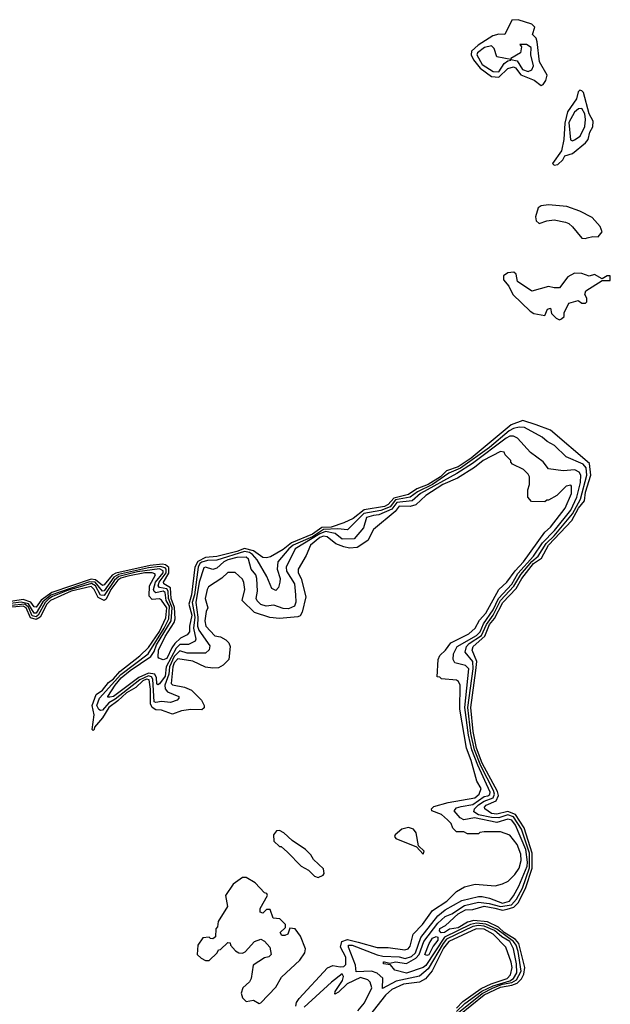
# Model space of a CAD drawing. Extents: x 2737310 to 2869991, y 870230 to 1012730.
# Tile 366 of 479: x 2801496 to 2804700, y 962655 to 967995. Entities that reach past the tile are written whole.
import ezdxf

# ---------------------------------------------------------------- set-up
doc = ezdxf.new("R2010")
doc.units = 0

msp = doc.modelspace()

# ---------------------------------------------------------------- linework, layer by layer
at = {"layer": '0CON02XD'}
for points in [[(2804325, 967637.5), (2804335, 967643.3), (2804350, 967665), (2804357.5, 967695), (2804315.8, 967765.8), (2804303.8, 967875), (2804297.5, 967895), (2804277.5, 967915), (2804290, 967955), (2804275, 967970), (2804200, 967995), (2804165, 967993.3), (2804127.5, 967915), (2804095, 967916.7), (2804062.3, 967907.7), (2803983.6, 967856.4), (2803948, 967825), (2803945.6, 967805), (2803957.6, 967777.6), (2803995, 967732.9), (2804055, 967687.1), (2804095, 967683.1), (2804145, 967730.8), (2804175, 967738.6), (2804185, 967733.8), (2804215, 967695.8), (2804287.5, 967667.5), (2804325, 967637.5)], [(2804095, 967712.5), (2804125, 967757.5), (2804145, 967772.5), (2804160, 967775), (2804160, 967780), (2804083.9, 967793.9), (2804069.5, 967839.5), (2804055, 967853.3), (2804017.5, 967845), (2803980, 967815), (2803976.7, 967805), (2804005, 967752.5), (2804065, 967714), (2804095, 967712.5)], [(2804255, 967714.2), (2804275, 967723.3), (2804283.8, 967745), (2804268.8, 967805), (2804271.2, 967845), (2804245, 967861.2), (2804210, 967860), (2804217.5, 967847.5), (2804212.5, 967815), (2804160, 967785), (2804160, 967780), (2804195, 967771.2), (2804224.5, 967724.5), (2804255, 967714.2)], [(2804395, 967206.7), (2804415, 967210), (2804443.3, 967235), (2804453.6, 967256.4), (2804495, 967270), (2804565, 967326.7), (2804580, 967345), (2804588.8, 967385), (2804605.6, 967414.4), (2804607.1, 967445), (2804585.6, 967485), (2804555, 967600), (2804545, 967610), (2804535, 967612.5), (2804526.4, 967603.6), (2804517.5, 967565), (2804468, 967495), (2804453, 967433), (2804448.6, 967345), (2804436.1, 967283.9), (2804386.7, 967215), (2804395, 967206.7)], [(2804495, 967337.5), (2804505, 967343.3), (2804535.8, 967364.2), (2804562.5, 967415), (2804565.9, 967454.1), (2804561.4, 967485), (2804545, 967513.3), (2804528.3, 967511.7), (2804505, 967494), (2804475, 967437.5), (2804483.6, 967343.6), (2804495, 967337.5)], [(2804565, 966807.5), (2804575, 966812.5), (2804605, 966820), (2804635, 966817.5), (2804656.2, 966845), (2804645, 966873.8), (2804602, 966922), (2804535, 966955.8), (2804465, 966982), (2804365, 966991.4), (2804324.4, 966985.6), (2804308.8, 966975), (2804294, 966925), (2804297.5, 966905), (2804315, 966890), (2804355, 966903.8), (2804395, 966909.2), (2804456.4, 966896.4), (2804475, 966890), (2804495, 966872), (2804545, 966810), (2804565, 966807.5)], [(2804425, 966367.5), (2804435, 966372.5), (2804450, 966385), (2804450, 966405), (2804475, 966457.5), (2804525, 966472.5), (2804545, 966456.7), (2804565, 966456.7), (2804573.3, 966465), (2804572.5, 966485), (2804562.5, 966505), (2804567.5, 966525), (2804655, 966580), (2804700, 966580), (2804700, 966605), (2804683.8, 966606.2), (2804655, 966590), (2804615, 966612.5), (2804585, 966603.8), (2804545, 966618), (2804505, 966620), (2804468.8, 966601.2), (2804425, 966540), (2804395, 966540), (2804365, 966548.8), (2804275, 966523.3), (2804197.5, 966575), (2804190, 966615), (2804177.5, 966625), (2804145, 966622.5), (2804120, 966605), (2804120, 966585), (2804148.9, 966548.9), (2804172, 966505), (2804265, 966413.8), (2804285, 966401.2), (2804345, 966390), (2804360, 966425), (2804375, 966430), (2804381.7, 966401.7), (2804407, 966377), (2804425, 966367.5)], [(2803882.4, 962597.6), (2804015, 962706.1), (2804105, 962748), (2804165, 962758.5), (2804195, 962770.5), (2804217.4, 962792.6), (2804230.8, 962819.2), (2804235.6, 962855), (2804204.5, 962985), (2804186.6, 963006.6), (2804125, 963044.6), (2804094.1, 963074.1), (2804033.1, 963103.1), (2803960.3, 963109.7), (2803925, 963100), (2803875, 963070.6), (2803828, 963062), (2803800, 963045), (2803783, 963043), (2803773.3, 963053.3), (2803775, 963066.7), (2803806.7, 963083.3), (2803875, 963145.7), (2803915, 963167.1), (2803955, 963170), (2804015, 963186.5), (2804074.4, 963175.6), (2804115, 963166.4), (2804139.8, 963170.2), (2804177.4, 963182.6), (2804202.4, 963207.6), (2804242.1, 963287.9), (2804276, 963394), (2804276.2, 963475), (2804231.9, 963611.9), (2804185, 963684.4), (2804145, 963700.5), (2804085, 963687.1), (2804055, 963690), (2804020, 963715), (2804017.5, 963725), (2804026.7, 963735), (2804081.7, 963758.3), (2804093.2, 963786.8), (2804088.8, 963808.8), (2804005, 963962), (2803974.7, 964044.7), (2803955.5, 964135), (2803943.6, 964265), (2803970.4, 964465), (2803976.7, 964515), (2803950, 964575), (2803956.7, 964595), (2804019.1, 964650.9), (2804044.5, 964715), (2804072.7, 964747.3), (2804116.9, 964835), (2804189.5, 964910.5), (2804220.6, 964965), (2804283.5, 965045), (2804327.5, 965075), (2804364.5, 965145), (2804490.5, 965279.5), (2804526.7, 965345), (2804560.8, 965385), (2804565, 965432.5), (2804593.5, 965525), (2804587.7, 965587.7), (2804375, 965768.8), (2804297.8, 965797.8), (2804225, 965820.8), (2804163, 965797), (2803945, 965617.5), (2803875, 965570), (2803811.9, 965548.1), (2803778.9, 965515), (2803712.5, 965475), (2803650.2, 965449.8), (2803605, 965420.5), (2803525, 965400.9), (2803495.6, 965365), (2803476, 965355), (2803365, 965336.7), (2803305, 965290.6), (2803255, 965266), (2803186.5, 965243.5), (2803135, 965240.8), (2803085, 965204.6), (2802971.6, 965158.4), (2802925, 965122.2), (2802857.3, 965082.7), (2802835, 965076.2), (2802815, 965078.8), (2802764, 965114), (2802715, 965127.1), (2802675, 965110), (2802565, 965083.6), (2802505, 965079.1), (2802463.4, 965056.6), (2802447.1, 965025), (2802428.8, 964875), (2802413.1, 964825), (2802430, 964765), (2802417.1, 964705), (2802417.5, 964675), (2802405, 964658.8), (2802369.2, 964640.8), (2802338.7, 964611.3), (2802321.1, 964588.9), (2802295, 964531.2), (2802275, 964522.5), (2802251.7, 964531.7), (2802248.3, 964538.3), (2802250, 964575), (2802285, 964650), (2802333.8, 964726.2), (2802338.9, 964745), (2802336.9, 964806.9), (2802317.3, 964855), (2802314.6, 964914.6), (2802278.8, 964935), (2802275.8, 964945), (2802306, 964994), (2802304.7, 965024.7), (2802287.7, 965037.7), (2802271.2, 965041.2), (2802204.6, 965035.4), (2802017.2, 964992.8), (2801998.2, 964981.8), (2801955, 964929.2), (2801945, 964927.1), (2801907.4, 964957.4), (2801885, 964960.3), (2801671.2, 964888.8), (2801613.5, 964846.5), (2801585, 964808), (2801575, 964810), (2801556.6, 964836.6), (2801515, 964850), (2801355.7, 964824.3)], [(2803867.2, 962602.8), (2804005, 962713.4), (2804065, 962744.7), (2804115, 962763.6), (2804166.7, 962773.3), (2804191.5, 962788.5), (2804217.3, 962835), (2804199.4, 962940.6), (2804190, 962975), (2804175.6, 962995), (2804085, 963062.9), (2804025, 963089.3), (2803975, 963094.7), (2803942.5, 963087.5), (2803801.3, 963018.7), (2803698.6, 962865), (2803685, 962854.3), (2803595, 962824), (2803530.5, 962840.5), (2803508.3, 962868.3), (2803470, 962875), (2803470, 962885), (2803475, 962886), (2803505, 962877.5), (2803535, 962886), (2803595, 962876.9), (2803645, 962905.6), (2803663.1, 962925), (2803689.4, 962995), (2803765, 963095.8), (2803805, 963132), (2803840, 963145), (2803909.3, 963190.7), (2803985, 963208.6), (2804042.2, 963202.2), (2804105, 963184.6), (2804164, 963195), (2804191.5, 963225), (2804223.5, 963285), (2804262.3, 963395), (2804262.5, 963475), (2804218.8, 963605), (2804175, 963672.2), (2804145, 963682.7), (2804095, 963666.5), (2804055, 963668.2), (2803985, 963683.3), (2803959.5, 963699.5), (2803963.8, 963715), (2803985, 963736.9), (2804015, 963756.7), (2804064, 963775), (2804072.2, 963795), (2804067.1, 963815), (2803997.6, 963947.6), (2803964, 964035), (2803943, 964123), (2803926.9, 964265), (2803956.9, 964475), (2803954.3, 964515), (2803912, 964565), (2803920.6, 964595), (2803935, 964611.9), (2804000.5, 964655), (2804027.7, 964715), (2804064.6, 964765), (2804104.7, 964845.3), (2804177.5, 964922.5), (2804214.2, 964985.8), (2804274.3, 965055.7), (2804308.1, 965085), (2804352.5, 965155), (2804394.7, 965195.3), (2804495.3, 965314.7), (2804537.8, 965395), (2804573.1, 965525), (2804569.2, 965565), (2804553.3, 965585), (2804460, 965625), (2804396.4, 965686.4), (2804357, 965707), (2804330.7, 965730.7), (2804233.9, 965783.9), (2804205, 965785.7), (2804175, 965778.6), (2804150.8, 965765), (2804045.6, 965675), (2803887.8, 965562.2), (2803825, 965535.5), (2803736.1, 965473.9), (2803655, 965434.5), (2803615.3, 965404.7), (2803535, 965390.4), (2803506.8, 965353.2), (2803455, 965332.9), (2803362.4, 965317.6), (2803275, 965227.5), (2803223, 965233), (2803145, 965230.9), (2803085, 965191.2), (2802980, 965145), (2802955.7, 965125), (2802896.7, 965055), (2802893.8, 965015), (2802910, 964965), (2802907.5, 964945), (2802900, 964915), (2802885, 964900), (2802865, 964910)], [(2803865, 962615.4), (2803911, 962659), (2804003.9, 962726.1), (2804064.2, 962755.8), (2804155, 962782.5), (2804175.6, 962795), (2804192.9, 962825), (2804191.9, 962875), (2804174.2, 962955), (2804154.2, 962995), (2804111.2, 963021.2), (2804071.4, 963055), (2804015, 963079.3), (2803985, 963083.2), (2803955, 963076.9), (2803812.2, 963007.8), (2803793.1, 962985), (2803712.2, 962847.8), (2803665, 962807.5), (2803539.1, 962780.9), (2803465, 962740), (2803466.4, 962796.4), (2803435, 962823.3), (2803404.1, 962834.1), (2803321.7, 962831.7), (2803317.3, 962867.3), (2803280, 962965), (2803280, 962975), (2803300, 962975), (2803435, 962924), (2803465.9, 962915.9), (2803555, 962911.9), (2803587.3, 962902.7), (2803621.2, 962915), (2803642.5, 962935), (2803673, 963017), (2803764.4, 963135.6), (2803803.4, 963166.6), (2803895, 963218.8), (2803985, 963240), (2804005, 963238.8), (2804045, 963231.2), (2804115, 963203.1), (2804153.3, 963215), (2804175, 963243.3), (2804204, 963295), (2804248.5, 963405), (2804250, 963425), (2804241.5, 963495), (2804185, 963626.7), (2804165, 963653.8), (2804145, 963659.2), (2804085, 963640.8), (2803964.2, 963665.8), (2803905, 963656.2), (2803885, 963666.7), (2803853.3, 963705), (2803865, 963720), (2803891.4, 963728.6), (2803955, 963739.4), (2804015, 963781.4), (2804036.2, 963785), (2804046.4, 963793.6), (2804048.6, 963805), (2803981.3, 963951.3), (2803949.6, 964035), (2803930, 964115), (2803910.5, 964265), (2803933.3, 964475), (2803915, 964493.3), (2803857, 964507), (2803847.5, 964525), (2803850, 964555), (2803870, 964595), (2803973.8, 964655), (2803994.3, 964675), (2804011.7, 964718.3), (2804064.4, 964795), (2804093.3, 964856.7), (2804165, 964934.3), (2804198.9, 964991.1), (2804283.8, 965086.2), (2804332.5, 965157.5), (2804398.1, 965225), (2804485.6, 965335), (2804517.8, 965405), (2804538.1, 965485), (2804540, 965525), (2804531.7, 965541.7), (2804507, 965553), (2804445, 965547.5), (2804365, 965560), (2804335, 965597.5), (2804267, 965647), (2804197.5, 965725), (2804175, 965736.7), (2804155, 965736), (2804135, 965725.8), (2803952.4, 965587.6), (2803866.7, 965533.3), (2803670.8, 965425), (2803625, 965385.7), (2803542.9, 965377.1), (2803515, 965339.5), (2803445, 965309.2), (2803415, 965305.6), (2803377.5, 965295), (2803360.7, 965239.3), (2803310, 965180), (2803245, 965178), (2803207.9, 965207.9), (2803155, 965218.8), (2803125, 965206.8), (2802990, 965125), (2802941.2, 965025), (2802944.2, 965004.2), (2802986.2, 964935), (2802993.3, 964875), (2802993.6, 964836.4), (2802986.7, 964815), (2802955, 964800), (2802925, 964801.2), (2802875, 964820), (2802834, 964814), (2802805, 964823.3), (2802785, 964842.5), (2802780, 964855), (2802786.7, 964895), (2802783.3, 964965), (2802776.7, 964985), (2802751.2, 965015), (2802738.3, 965068.3), (2802725, 965080), (2802675, 965077.8), (2802625, 965065.6), (2802603.8, 965055), (2802565, 965020), (2802545, 965013.3), (2802505, 965026.7), (2802495, 965022.5), (2802470.6, 964945), (2802451.9, 964835), (2802462.5, 964755), (2802461.4, 964705), (2802468.8, 964685), (2802528.3, 964598.3), (2802525, 964577.5), (2802505, 964560), (2802405, 964560), (2802365, 964572), (2802335, 964540.6), (2802308.5, 964485), (2802306.2, 964445), (2802284.4, 964385), (2802285.7, 964365.7), (2802298.8, 964348.8), (2802360, 964325), (2802360, 964315), (2802350, 964305), (2802315, 964291.2), (2802265, 964297.5), (2802235, 964291.2), (2802226, 964296), (2802218, 964418), (2802211.2, 964431.2), (2802195, 964436.1), (2802148.9, 964415), (2802015, 964309.5), (2801980.7, 964289.3), (2801945, 964250.8), (2801935, 964248), (2801925, 964253.8), (2801915.7, 964275), (2801930, 964315), (2802045, 964443.6), (2802192.9, 964555), (2802279.3, 964695), (2802305.4, 964745), (2802309.2, 964815), (2802290.9, 964845), (2802285, 964888), (2802275, 964895.5), (2802235, 964887.5), (2802225, 964893.3), (2802221.4, 964905), (2802233.3, 964945), (2802274.4, 964995), (2802275, 965005.8), (2802255, 965016), (2802135, 965000.3), (2802034, 964976), (2802010, 964955), (2801955, 964871.9), (2801934.7, 964874.7), (2801907.9, 964925), (2801886.8, 964936.8), (2801755, 964898.6), (2801675, 964866.9), (2801655, 964853.2), (2801635, 964834.5), (2801596.2, 964765), (2801585, 964756.4), (2801565, 964762.2), (2801545, 964808.9), (2801524.3, 964824.3), (2801375, 964809.8)], [(2802994, 962645), (2802997.5, 962665), (2803012.6, 962687.4), (2803166.6, 962853.4), (2803195, 962866.2), (2803235, 962857.5), (2803255, 962860), (2803265, 962870), (2803265, 962910), (2803236.2, 962965), (2803244.3, 962995.7), (2803275, 963007.1), (2803331.8, 962991.8), (2803435, 962963.8), (2803495, 962963.3), (2803585, 962951.2), (2803603.6, 962956.4), (2803615, 962970), (2803630, 963035), (2803681.7, 963088.3), (2803736, 963164), (2803813.3, 963215), (2803865, 963267.5), (2803908.3, 963291.7), (2803967, 963307), (2804075, 963297.5), (2804115, 963307.5), (2804146.4, 963323.6), (2804181.7, 963358.3), (2804205, 963392.5), (2804216.2, 963435), (2804215, 963470), (2804195, 963522.5), (2804155, 963572.5), (2804105, 963590), (2804015, 963590), (2803993, 963587), (2803985, 963580), (2803925, 963580), (2803905, 963590), (2803865, 963590), (2803845, 963610), (2803836.1, 963636.1), (2803817.5, 963655), (2803783.6, 963683.6), (2803732.5, 963705), (2803730, 963715), (2803743, 963727), (2803820, 963750), (2803965, 963774.2), (2803989.2, 963795), (2804000, 963825), (2803976.7, 963865), (2803945, 963977.5), (2803920, 964045), (2803883.8, 964255), (2803886.4, 964386.4), (2803876.4, 964406.4), (2803865, 964412.5), (2803785, 964420), (2803775, 964430), (2803761.7, 964431.7), (2803766.7, 964525), (2803775, 964547.5), (2803806.7, 964575), (2803835, 964616.2), (2803932.5, 964665), (2803966.7, 964695), (2803991.2, 964738.8), (2804025, 964776.7), (2804096, 964905), (2804138.8, 964945), (2804183.5, 965006.5), (2804229.2, 965055), (2804344.2, 965215.8), (2804375, 965243.3), (2804456, 965345), (2804488.8, 965425), (2804490, 965465), (2804485, 965470), (2804460, 965465), (2804410, 965415), (2804365, 965390), (2804355, 965390), (2804345, 965380), (2804271.7, 965381.7), (2804252.5, 965405), (2804252.5, 965445), (2804262.5, 965475), (2804262.5, 965515), (2804255, 965530), (2804230, 965555), (2804170, 965585), (2804160, 965595), (2804160, 965605), (2804130, 965635), (2804125, 965650), (2804105, 965652.5), (2804010, 965605), (2803963.2, 965566.8), (2803870.9, 965509.1), (2803791.2, 965475), (2803698.8, 965415), (2803645, 965364), (2803615, 965355.7), (2803555, 965356), (2803532.6, 965327.4), (2803415, 965230), (2803385, 965170), (2803327.7, 965132.3), (2803285, 965128.8), (2803255, 965136.2), (2803211.7, 965151.7), (2803165, 965190), (2803145, 965193.8), (2803125, 965186.9), (2803073.3, 965145), (2803050.7, 965089.3), (2803007.5, 965015), (2803007.5, 964995), (2803023.9, 964963.9), (2803048.8, 964865), (2803028.8, 964781.2), (2803018, 964762), (2803005, 964756.7), (2802905, 964746.7), (2802853.6, 964753.6), (2802769.3, 964779.3), (2802702.5, 964845), (2802717.5, 964905), (2802713, 964943), (2802705, 964960), (2802665, 964997.5), (2802625, 964997.5), (2802593, 964967), (2802520.7, 964919.3), (2802512.5, 964905), (2802503.3, 964855), (2802517.5, 964805), (2802507.5, 964785), (2802500, 964735), (2802506.7, 964705), (2802555, 964652.5), (2802585, 964647.5), (2802615, 964632.5), (2802630, 964615), (2802637.5, 964595), (2802630, 964525), (2802600, 964495), (2802575, 964480), (2802545, 964477.5), (2802503.6, 964483.6), (2802436.1, 964516.1), (2802355, 964528.8), (2802335, 964506.2), (2802327.1, 964485), (2802317.5, 964395), (2802325, 964387.5), (2802390, 964375), (2802428.3, 964358.3), (2802482.5, 964305), (2802497.5, 964275), (2802497, 964263), (2802485, 964252.5), (2802425, 964253.3), (2802373.9, 964246.1), (2802325, 964228.8), (2802265, 964250), (2802235, 964251.2), (2802215, 964264), (2802205.5, 964285), (2802206.9, 964365), (2802199.2, 964415), (2802185, 964418.2), (2802165, 964410), (2802126.1, 964373.9), (2802075.7, 964345), (2802029.5, 964300.5), (2801979.4, 964265), (2801945, 964208.8), (2801901.7, 964158.3), (2801900, 964145), (2801895, 964140), (2801890, 964145), (2801900, 964225), (2801890, 964275), (2801910.8, 964335), (2801945, 964358), (2801979.1, 964400.9), (2802005, 964420), (2802039.6, 964460.4), (2802147.5, 964545), (2802195, 964590.8), (2802255, 964677.5), (2802289.1, 964750.9), (2802294.2, 964805), (2802265, 964847.5), (2802255, 964853.3), (2802215, 964850), (2802198.3, 964868.3), (2802200.6, 964925), (2802232.5, 964985), (2802230, 964990), (2802215.6, 964995.6), (2802175, 964994.5), (2802083.6, 964976.4)], [(2802865, 964910), (2802836.7, 964975), (2802784.2, 965065), (2802760, 965095), (2802743.8, 965105), (2802715, 965111.2), (2802565, 965063.1), (2802515, 965061.9), (2802485, 965053.3), (2802473.5, 965045), (2802464.5, 965025), (2802443.9, 964875), (2802432.1, 964835), (2802446.1, 964755), (2802438.5, 964695), (2802452.5, 964635), (2802447.5, 964625), (2802413, 964607), (2802366, 964606), (2802345, 964587.1), (2802291.5, 964485), (2802285, 964433.8), (2802255, 964392.5), (2802245, 964387.5), (2802240, 964395), (2802238, 964425), (2802228.8, 964445), (2802195, 964450.8), (2802142.4, 964427.6), (2802005, 964324.4), (2801985, 964320), (2801975, 964320), (2801973.8, 964325), (2802015, 964385.7), (2802047.1, 964425), (2802095.7, 964465), (2802207.8, 964542.2), (2802225, 964568), (2802238.8, 964605), (2802317.9, 964735), (2802324.1, 964805), (2802303.3, 964855), (2802302.7, 964895), (2802295, 964907.5), (2802255.7, 964915.7), (2802247.5, 964925), (2802253.5, 964945), (2802290.8, 964995), (2802290.9, 965015), (2802285, 965021.5), (2802258.6, 965028.6), (2802195, 965021.9), (2802033.2, 964986.8), (2802008, 964972), (2801955, 964897.5), (2801945, 964895.8), (2801905, 964944.6), (2801875, 964946.3), (2801665, 964873.4), (2801622.8, 964837.2), (2801585, 964777.1), (2801575, 964775.7), (2801560.6, 964800.6), (2801545, 964826.9), (2801505, 964836.5), (2801375, 964819.8)], [(2802083.6, 964976.4), (2802045, 964966.8), (2802028.1, 964955), (2801991.2, 964905), (2801965, 964852), (2801955, 964844.2), (2801921.3, 964861.3), (2801900.6, 964905), (2801885, 964920.6), (2801775, 964895.8), (2801664.4, 964845), (2801644.5, 964825), (2801608.1, 964755), (2801585, 964741.2), (2801555, 964750.6), (2801531.5, 964805), (2801515, 964814.6), (2801395, 964803.2)], [(2803685, 963470), (2803690, 963485), (2803660, 963515), (2803647.5, 963585), (2803632.5, 963605), (2803605, 963613.3), (2803570, 963605), (2803532.5, 963575), (2803530, 963565), (2803537.5, 963555), (2803648.3, 963508.3), (2803685, 963470)], [(2803115, 963343.3), (2803142.5, 963355), (2803147.5, 963365), (2803145, 963390), (2803090.7, 963440.7), (2803076.4, 963466.4), (2803047.5, 963495), (2802973.6, 963543.6), (2802930, 963585), (2802905, 963597.5), (2802890, 963595), (2802872.5, 963575), (2802875, 963540), (2802905, 963510), (2802915, 963510), (2802949.3, 963479.3), (2803023.6, 963403.6), (2803063, 963383), (2803095, 963350), (2803115, 963343.3)], [(2802795, 962660), (2802805, 962662.5), (2802885, 962747.5), (2802917, 962803), (2803016.7, 962895), (2803042.5, 962935), (2803047.5, 962955), (2803020, 963025), (2802990, 963065), (2802961.7, 963068.3), (2802950, 963035), (2802935, 963027.5), (2802918.3, 963028.3), (2802910, 963045), (2802938.3, 963071.7), (2802938.3, 963088.3), (2802908.3, 963118.3), (2802871.7, 963121.7), (2802855, 963170), (2802835, 963170), (2802815, 963150), (2802800, 963155), (2802800, 963175), (2802840, 963245), (2802836.4, 963256.4), (2802825, 963260), (2802773, 963313), (2802725, 963342.5), (2802705, 963342.5), (2802655, 963306.7), (2802613.3, 963245), (2802623.3, 963185), (2802573.3, 963105), (2802570, 963075), (2802560, 963065), (2802558.3, 963021.7), (2802545, 963010), (2802531.7, 963011.7), (2802525, 963020), (2802490, 963015), (2802462.5, 962975), (2802460, 962925), (2802480, 962905), (2802505, 962892.5), (2802525, 962892.5), (2802567.5, 962935), (2802575, 962950), (2802585, 962952.5), (2802625, 962990), (2802638.3, 962988.3), (2802640, 962975), (2802667.5, 962945), (2802685, 962933.8), (2802705, 962932.5), (2802720, 962940), (2802770, 962995), (2802805, 963007.5), (2802825, 962997.5), (2802852.5, 962965), (2802860, 962925), (2802847.5, 962912.5), (2802825, 962907.5), (2802793, 962887), (2802763, 962867), (2802752.5, 962795), (2802743, 962777), (2802707.5, 962745), (2802697.5, 962715), (2802705, 962690), (2802725, 962670), (2802765, 962677.5), (2802795, 962660)], [(2803865, 962634.4), (2803899.4, 962670.6), (2803999.6, 962740.4), (2804053.1, 962766.9), (2804141.2, 962795), (2804159.2, 962815), (2804167.1, 962855), (2804163, 962883), (2804134.1, 962964.1), (2804063.8, 963035), (2804015, 963063.1), (2803973.3, 963065), (2803825, 962995.6), (2803795, 962959.2), (2803733.3, 962836.7), (2803697, 962793), (2803664.2, 962775.8), (2803577.5, 962765), (2803515, 962736), (2803481.2, 962705), (2803393.3, 962595)], [(2803705, 962920), (2803694, 962925), (2803717.5, 962985), (2803735, 963013.3), (2803755, 963022.5), (2803765, 963020), (2803765, 963003.3), (2803738.8, 962971.2), (2803715, 962924.2), (2803705, 962920)], [(2803331.2, 962618.8), (2803367.3, 962662.7), (2803406.7, 962745), (2803397.5, 962775), (2803385, 962787.5), (2803345, 962800), (2803273.2, 962766.8), (2803225, 962720), (2803205, 962710), (2803207.5, 962725), (2803246.7, 962785), (2803252.5, 962805), (2803245, 962820), (2803187.5, 962775), (2803039.7, 962640.3)]]:
    msp.add_lwpolyline(points, dxfattribs=at)

doc.saveas('drawing.dxf')
